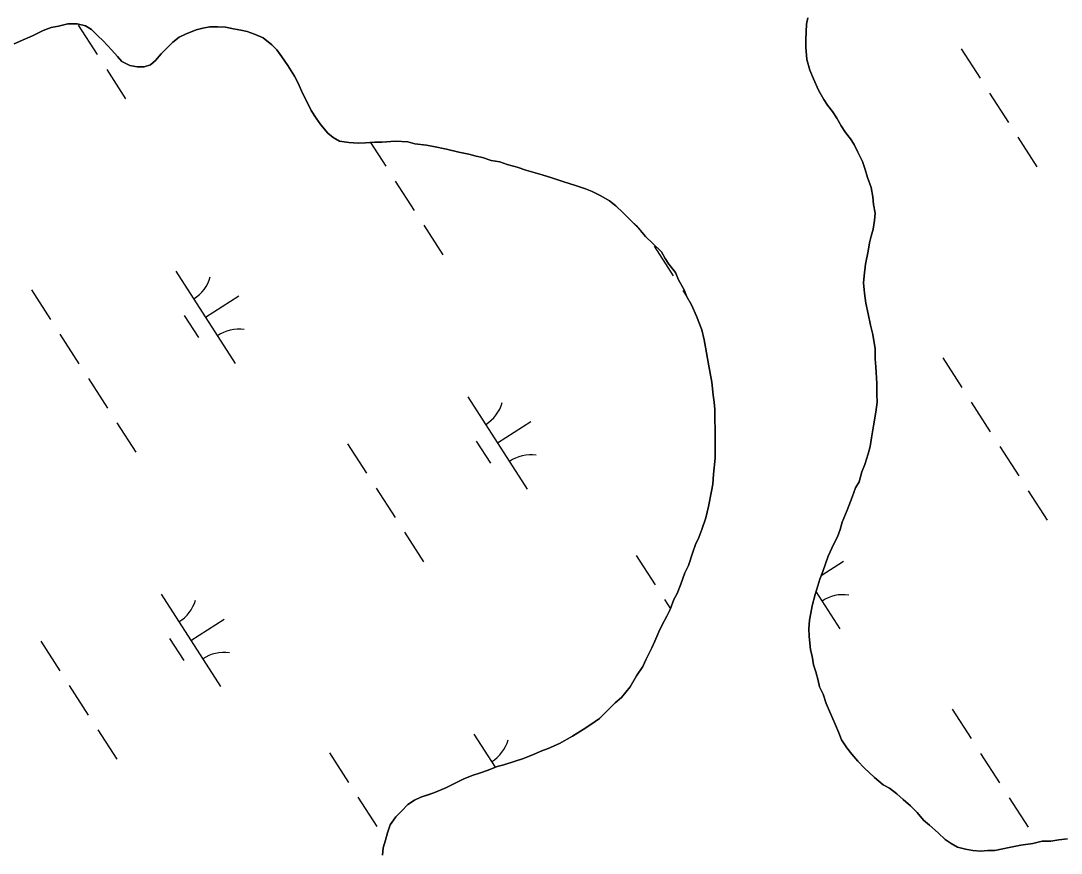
# Model space of a CAD drawing. Extents: x 3937982 to 3958556, y 219448 to 241894.
# Drawn here: x 3944978.9 to 3945453.4, y 230394.7 to 230774.1 of the extents above; entities that cross this region are included whole.
import ezdxf

# ---------------------------------------------------------------- set-up
doc = ezdxf.new("R2010")
doc.units = 0
for name, color, linetype in [('V-GRID-MAJR', 7, 'Continuous'), ('V-TOPO-SHOR', 7, 'Continuous'), ('V-WETL-SWMP', 7, 'Continuous')]:
    doc.layers.add(name, color=color, linetype=linetype)

msp = doc.modelspace()

# ---------------------------------------------------------------- linework, layer by layer
at = {"layer": 'V-GRID-MAJR'}
msp.add_spline([(3944087.88, 230278.368), (3946078.329, 230314.506), (3951399.696, 230411.652), (3955204.154, 230481.575)], degree=3, dxfattribs=at)
at = {"layer": 'V-TOPO-SHOR'}
for points in [[(3945292.589, 230617.558), (3945291.2, 230625.4), (3945290.512, 230628.666), (3945289.484, 230633.239), (3945287.131, 230639.436), (3945284.786, 230644.651), (3945282.453, 230648.554), (3945281.441, 230651.491), (3945278.777, 230656.048), (3945277.436, 230659.308), (3945274.45, 230663.206), (3945272.787, 230665.809), (3945271.12, 230668.737), (3945267.15, 230672.626), (3945263.845, 230675.866), (3945261.527, 230678.461), (3945259.54, 230680.732), (3945257.226, 230683.002), (3945253.589, 230686.565), (3945250.281, 230689.805), (3945247.312, 230692.068), (3945243.361, 230694.319), (3945239.412, 230696.244), (3945236.453, 230697.524), (3945231.853, 230699.113), (3945226.6, 230700.696), (3945221.015, 230702.605), (3945216.745, 230703.871), (3945212.477, 230705.136), (3945209.194, 230706.087), (3945205.254, 230707.356), (3945200.656, 230708.62), (3945197.371, 230709.896), (3945193.437, 230710.51), (3945189.494, 230711.78), (3945186.541, 230712.405), (3945183.258, 230713.353), (3945178.665, 230714.289), (3945173.088, 230715.542), (3945167.181, 230716.792), (3945163.903, 230717.412), (3945158.658, 230718.014), (3945155.375, 230718.964), (3945149.806, 230719.235), (3945143.591, 230718.846), (3945140.318, 230718.811), (3945136.064, 230718.44), (3945132.791, 230718.407), (3945128.532, 230718.692), (3945124.27, 230719.304), (3945121.308, 230720.91), (3945118.996, 230722.852), (3945115.682, 230726.747), (3945113.69, 230729.673), (3945111.361, 230733.249), (3945110.022, 230736.184), (3945107.353, 230741.066), (3945105.342, 230745.629), (3945103.675, 230748.886), (3945100.679, 230753.766), (3945098.018, 230757.668), (3945095.696, 230760.92), (3945093.38, 230763.187), (3945089.419, 230766.421), (3945085.474, 230768.016), (3945082.187, 230769.294), (3945079.234, 230769.919), (3945075.955, 230770.539), (3945072.347, 230771.158), (3945068.742, 230771.449), (3945065.144, 230771.414), (3945061.875, 230770.726), (3945058.936, 230770.04), (3945054.046, 230768.026), (3945051.113, 230766.687), (3945048.191, 230764.367), (3945045.921, 230762.052), (3945043.005, 230759.077), (3945040.416, 230756.103), (3945038.145, 230754.116), (3945035.208, 230753.105), (3945031.936, 230753.072), (3945028.657, 230753.692), (3945025.036, 230755.62), (3945023.047, 230757.893), (3945020.399, 230760.811), (3945016.428, 230765.026), (3945014.114, 230767.295), (3945011.138, 230770.212), (3945008.502, 230771.821), (3945004.564, 230772.763), (3945000.308, 230772.72), (3944996.063, 230771.696), (3944992.796, 230771.008), (3944989.208, 230769.663), (3944984.322, 230767.322), (3944981.061, 230765.978), (3944975.847, 230763.633)], [(3945337.804, 230775.481), (3945337.18, 230772.53), (3945336.924, 230765.653), (3945336.959, 230762.05), (3945337.344, 230756.49), (3945338.701, 230751.593), (3945340.379, 230747.681), (3945342.724, 230742.467), (3945345.056, 230738.234), (3945346.721, 230735.633), (3945349.042, 230732.711), (3945351.037, 230729.784), (3945353.035, 230726.202), (3945355.03, 230723.278), (3945357.351, 230720.353), (3945359.014, 230717.752), (3945360.689, 230714.168), (3945362.696, 230709.933), (3945364.041, 230706.345), (3945365.059, 230702.752), (3945366.743, 230698.187), (3945367.439, 230693.938), (3945367.804, 230690.342), (3945368.498, 230686.42), (3945368.205, 230683.143), (3945367.588, 230679.209), (3945366.64, 230675.926), (3945366.016, 230672.972), (3945365.399, 230669.036), (3945364.152, 230663.132), (3945363.55, 230657.889), (3945363.255, 230654.61), (3945363.628, 230650.031), (3945364.33, 230645.456), (3945365.36, 230640.555), (3945366.397, 230635.328), (3945367.421, 230631.083), (3945368.469, 230624.545), (3945368.516, 230619.962), (3945368.881, 230616.366), (3945369.282, 230608.839), (3945369.333, 230603.928), (3945369.37, 230600.328), (3945368.762, 230595.738), (3945367.842, 230589.51), (3945366.917, 230583.936), (3945366.302, 230579.999), (3945365.352, 230576.716), (3945363.767, 230571.789), (3945362.489, 230568.504), (3945361.225, 230563.906), (3945359.616, 230561.273), (3945358.022, 230557), (3945355.792, 230551.086), (3945353.556, 230545.497), (3945352.607, 230542.214), (3945351.331, 230538.927), (3945349.728, 230535.638), (3945347.166, 230530.045), (3945344.616, 230523.145), (3945343.342, 230519.53), (3945342.39, 230516.575), (3945341.12, 230512.633), (3945339.865, 230507.381), (3945339.242, 230504.103), (3945338.622, 230500.822)], [(3945143.935, 230393.765), (3945144.23, 230397.041), (3945145.174, 230400.652), (3945146.124, 230403.935), (3945147.396, 230407.55), (3945149.978, 230411.177), (3945152.571, 230413.821), (3945155.487, 230416.796), (3945158.414, 230418.791), (3945161.347, 230420.131), (3945164.281, 230421.142), (3945167.218, 230422.154), (3945172.76, 230424.503), (3945177.647, 230426.844), (3945180.903, 230428.513), (3945185.142, 230430.192), (3945188.077, 230431.204), (3945191.993, 230432.554), (3945196.232, 230434.233), (3945199.171, 230434.917), (3945204.394, 230436.607), (3945207.656, 230437.622), (3945211.895, 230439.302), (3945216.458, 230441.313), (3945219.393, 230442.325), (3945224.607, 230444.67), (3945230.467, 230448.002), (3945235.347, 230450.998), (3945238.925, 230453.327), (3945242.826, 230455.985), (3945245.419, 230458.629), (3945249.955, 230463.259), (3945252.878, 230465.58), (3945256.757, 230470.53), (3945259.653, 230475.47), (3945262.557, 230479.756), (3945264.16, 230483.045), (3945266.724, 230488.308), (3945268.004, 230491.268), (3945269.926, 230495.544), (3945271.206, 230498.503), (3945273.454, 230502.782), (3945275.062, 230505.743), (3945276.651, 230510.345), (3945278.261, 230512.979), (3945279.854, 230517.251), (3945281.765, 230522.508), (3945283.369, 230525.797), (3945285.277, 230531.384), (3945286.547, 230535.324), (3945288.151, 230538.613), (3945289.422, 230542.228), (3945291.333, 230547.485), (3945292.591, 230552.736), (3945293.83, 230559.624), (3945294.452, 230562.905), (3945294.733, 230567.49), (3945295.642, 230574.701), (3945295.577, 230581.249), (3945295.503, 230588.449), (3945295.47, 230591.722), (3945295.417, 230596.961), (3945295.057, 230600.232), (3945294.696, 230603.5), (3945293.981, 230609.386), (3945292.589, 230617.558)], [(3945338.622, 230500.822), (3945338.335, 230496.892), (3945338.368, 230493.617), (3945339.084, 230487.405), (3945339.768, 230484.464), (3945340.465, 230480.544), (3945341.479, 230477.28), (3945342.5, 230473.362), (3945343.185, 230470.423), (3945344.856, 230467.167), (3945346.207, 230462.923), (3945348.219, 230458.361), (3945350.232, 230453.47), (3945351.909, 230449.558), (3945353.25, 230446.3), (3945355.579, 230442.722), (3945357.899, 230439.797), (3945360.552, 230436.551), (3945363.527, 230433.635), (3945368.156, 230429.099), (3945372.119, 230425.865), (3945375.08, 230424.257), (3945378.379, 230421.673), (3945381.353, 230419.084), (3945384.657, 230416.172), (3945387.632, 230413.253), (3945390.614, 230409.684), (3945393.256, 230407.419), (3945397.221, 230403.857), (3945400.524, 230400.945), (3945403.162, 230399.007), (3945406.126, 230397.4), (3945409.736, 230396.456), (3945413.015, 230395.833), (3945416.62, 230395.542), (3945419.89, 230395.903), (3945423.163, 230395.935), (3945426.757, 230396.628), (3945429.698, 230397.312), (3945434.925, 230398.346), (3945440.483, 230399.057), (3945444.728, 230400.083), (3945448.657, 230400.122), (3945452.251, 230400.814), (3945456.177, 230401.18)]]:
    msp.add_lwpolyline(points, dxfattribs=at)
at = {"layer": 'V-WETL-SWMP'}
for p, q in [((3944992.797, 230771.008), (3944996.063, 230771.696)), ((3944996.063, 230771.696), (3945000.309, 230772.721)), ((3945000.309, 230772.721), (3945004.564, 230772.764)), ((3945004.564, 230772.764), (3945008.502, 230771.822)), ((3945005.104, 230772.146), (3945013.764, 230758.692)), ((3945008.502, 230771.822), (3945011.138, 230770.211)), ((3945061.876, 230770.725), (3945065.143, 230771.413)), ((3945065.143, 230771.413), (3945068.743, 230771.449)), ((3945068.743, 230771.449), (3945072.347, 230771.158)), ((3945336.923, 230765.652), (3945337.18, 230772.53)), ((3945337.18, 230772.53), (3945337.805, 230775.482)), ((3944981.062, 230765.978), (3944984.322, 230767.321)), ((3944984.322, 230767.321), (3944989.209, 230769.662)), ((3944989.209, 230769.662), (3944992.797, 230771.008)), ((3945011.138, 230770.211), (3945014.114, 230767.295)), ((3945014.114, 230767.295), (3945016.428, 230765.027)), ((3945048.19, 230764.366), (3945051.113, 230766.687)), ((3945051.113, 230766.687), (3945054.046, 230768.027)), ((3945054.046, 230768.027), (3945058.936, 230770.04)), ((3945058.936, 230770.04), (3945061.876, 230770.725)), ((3945072.347, 230771.158), (3945075.955, 230770.54)), ((3945075.955, 230770.54), (3945079.235, 230769.919)), ((3945079.235, 230769.919), (3945082.188, 230769.294)), ((3945082.188, 230769.294), (3945085.474, 230768.017)), ((3945085.474, 230768.017), (3945089.419, 230766.42)), ((3944975.848, 230763.634), (3944981.062, 230765.978)), ((3945016.428, 230765.027), (3945020.399, 230760.811)), ((3945043.006, 230759.076), (3945045.922, 230762.052)), ((3945045.922, 230762.052), (3945048.19, 230764.366)), ((3945089.419, 230766.42), (3945093.38, 230763.187)), ((3945093.38, 230763.187), (3945095.695, 230760.919)), ((3945336.959, 230762.051), (3945336.923, 230765.652)), ((3945337.343, 230756.49), (3945336.959, 230762.051)), ((3945020.399, 230760.811), (3945023.048, 230757.892)), ((3945023.048, 230757.892), (3945025.035, 230755.62)), ((3945040.417, 230756.103), (3945043.006, 230759.076)), ((3945095.695, 230760.919), (3945098.019, 230757.668)), ((3945098.019, 230757.668), (3945100.678, 230753.767)), ((3945407.676, 230761.367), (3945416.336, 230747.913)), ((3945025.035, 230755.62), (3945028.656, 230753.692)), ((3945028.656, 230753.692), (3945031.936, 230753.071)), ((3945031.936, 230753.071), (3945035.209, 230753.104)), ((3945035.209, 230753.104), (3945038.145, 230754.116)), ((3945038.145, 230754.116), (3945040.417, 230756.103)), ((3945100.678, 230753.767), (3945103.674, 230748.886)), ((3945338.702, 230751.593), (3945337.343, 230756.49)), ((3945018.094, 230751.965), (3945026.754, 230738.511)), ((3945103.674, 230748.886), (3945105.343, 230745.63)), ((3945340.378, 230747.681), (3945338.702, 230751.593)), ((3945342.723, 230742.467), (3945340.378, 230747.681)), ((3945105.343, 230745.63), (3945107.354, 230741.067)), ((3945107.354, 230741.067), (3945110.022, 230736.183)), ((3945345.057, 230738.235), (3945342.723, 230742.467)), ((3945346.721, 230735.633), (3945345.057, 230738.235)), ((3945420.666, 230741.187), (3945429.326, 230727.733)), ((3945110.022, 230736.183), (3945111.361, 230733.25)), ((3945349.042, 230732.71), (3945346.721, 230735.633)), ((3945111.361, 230733.25), (3945113.689, 230729.673)), ((3945113.689, 230729.673), (3945115.683, 230726.746)), ((3945351.036, 230729.784), (3945349.042, 230732.71)), ((3945353.036, 230726.203), (3945351.036, 230729.784)), ((3945115.683, 230726.746), (3945118.996, 230722.852)), ((3945355.03, 230723.277), (3945353.036, 230726.203)), ((3945118.996, 230722.852), (3945121.308, 230720.911)), ((3945121.308, 230720.911), (3945124.27, 230719.304)), ((3945124.27, 230719.304), (3945128.532, 230718.692)), ((3945143.59, 230718.845), (3945149.806, 230719.235)), ((3945149.806, 230719.235), (3945155.374, 230718.964)), ((3945357.351, 230720.354), (3945355.03, 230723.277)), ((3945359.014, 230717.751), (3945357.351, 230720.354)), ((3945433.656, 230721.006), (3945442.316, 230707.552)), ((3945128.532, 230718.692), (3945132.791, 230718.408)), ((3945132.791, 230718.408), (3945136.065, 230718.441)), ((3945136.065, 230718.441), (3945140.317, 230718.811)), ((3945138.356, 230718.64), (3945145.331, 230707.804)), ((3945140.317, 230718.811), (3945143.59, 230718.845)), ((3945155.374, 230718.964), (3945158.658, 230718.015)), ((3945158.658, 230718.015), (3945163.902, 230717.413)), ((3945163.902, 230717.413), (3945167.182, 230716.792)), ((3945167.182, 230716.792), (3945173.087, 230715.542)), ((3945173.087, 230715.542), (3945178.665, 230714.289)), ((3945360.688, 230714.167), (3945359.014, 230717.751)), ((3945178.665, 230714.289), (3945183.258, 230713.353)), ((3945183.258, 230713.353), (3945186.542, 230712.404)), ((3945186.542, 230712.404), (3945189.494, 230711.78)), ((3945189.494, 230711.78), (3945193.436, 230710.51)), ((3945193.436, 230710.51), (3945197.37, 230709.895)), ((3945197.37, 230709.895), (3945200.657, 230708.619)), ((3945362.695, 230709.932), (3945360.688, 230714.167)), ((3945364.041, 230706.344), (3945362.695, 230709.932)), ((3945200.657, 230708.619), (3945205.253, 230707.356)), ((3945205.253, 230707.356), (3945209.194, 230706.086)), ((3945209.194, 230706.086), (3945212.478, 230705.137)), ((3945212.478, 230705.137), (3945216.746, 230703.871)), ((3945365.059, 230702.753), (3945364.041, 230706.344)), ((3945149.661, 230701.077), (3945158.321, 230687.623)), ((3945216.746, 230703.871), (3945221.015, 230702.605)), ((3945221.015, 230702.605), (3945226.6, 230700.697)), ((3945226.6, 230700.697), (3945231.854, 230699.113)), ((3945366.742, 230698.187), (3945365.059, 230702.753)), ((3945231.854, 230699.113), (3945236.453, 230697.523)), ((3945236.453, 230697.523), (3945239.413, 230696.244)), ((3945239.413, 230696.244), (3945243.361, 230694.319)), ((3945367.44, 230693.938), (3945366.742, 230698.187)), ((3945243.361, 230694.319), (3945247.312, 230692.068)), ((3945247.312, 230692.068), (3945250.281, 230689.806)), ((3945367.804, 230690.341), (3945367.44, 230693.938)), ((3945250.281, 230689.806), (3945253.588, 230686.566)), ((3945253.588, 230686.566), (3945257.225, 230683.001)), ((3945368.498, 230686.419), (3945367.804, 230690.341)), ((3945368.204, 230683.143), (3945368.498, 230686.419)), ((3945257.225, 230683.001), (3945259.54, 230680.733)), ((3945367.589, 230679.208), (3945368.204, 230683.143)), ((3945162.651, 230680.896), (3945171.311, 230667.442)), ((3945259.54, 230680.733), (3945261.527, 230678.462)), ((3945261.527, 230678.462), (3945263.845, 230675.866)), ((3945366.64, 230675.925), (3945367.589, 230679.208)), ((3945263.845, 230675.866), (3945267.151, 230672.626)), ((3945267.151, 230672.626), (3945271.119, 230668.738)), ((3945365.4, 230669.037), (3945366.015, 230672.972)), ((3945366.015, 230672.972), (3945366.64, 230675.925)), ((3945267.809, 230671.338), (3945276.469, 230657.884)), ((3945271.119, 230668.738), (3945272.786, 230665.808)), ((3945364.151, 230663.132), (3945365.4, 230669.037)), ((3945272.786, 230665.808), (3945274.449, 230663.206)), ((3945274.449, 230663.206), (3945277.435, 230659.308)), ((3945363.549, 230657.888), (3945364.151, 230663.132)), ((3945049.679, 230660.004), (3945076.741, 230617.961)), ((3945277.435, 230659.308), (3945278.777, 230656.047)), ((3945363.255, 230654.611), (3945363.549, 230657.888)), ((3945278.777, 230656.047), (3945281.442, 230651.491)), ((3945363.628, 230650.031), (3945363.255, 230654.611)), ((3944983.814, 230651.409), (3944992.474, 230637.955)), ((3945063.21, 230638.982), (3945078.345, 230648.725)), ((3945280.799, 230651.157), (3945282.431, 230648.621)), ((3945281.442, 230651.491), (3945282.454, 230648.555)), ((3945282.454, 230648.555), (3945284.785, 230644.65)), ((3945364.33, 230645.455), (3945363.628, 230650.031)), ((3945284.785, 230644.65), (3945287.13, 230639.436)), ((3945365.361, 230640.555), (3945364.33, 230645.455)), ((3945053.475, 230639.852), (3945059.97, 230629.761)), ((3945287.13, 230639.436), (3945289.484, 230633.239)), ((3945366.396, 230635.328), (3945365.361, 230640.555)), ((3945367.421, 230631.082), (3945366.396, 230635.328)), ((3944996.804, 230631.228), (3945005.463, 230617.774)), ((3945289.484, 230633.239), (3945290.513, 230628.667)), ((3945368.47, 230624.545), (3945367.421, 230631.082)), ((3945290.513, 230628.667), (3945291.2, 230625.4)), ((3945291.2, 230625.4), (3945292.589, 230617.557)), ((3945368.516, 230619.962), (3945368.47, 230624.545)), ((3945368.88, 230616.365), (3945368.516, 230619.962)), ((3945399.376, 230620.45), (3945408.036, 230606.996)), ((3945292.589, 230617.557), (3945293.981, 230609.387)), ((3945369.283, 230608.839), (3945368.88, 230616.365)), ((3945009.793, 230611.048), (3945018.453, 230597.594)), ((3945293.981, 230609.387), (3945294.696, 230603.501)), ((3945369.333, 230603.929), (3945369.283, 230608.839)), ((3945182.808, 230602.705), (3945209.87, 230560.662)), ((3945294.696, 230603.501), (3945295.056, 230600.231)), ((3945369.37, 230600.328), (3945369.333, 230603.929)), ((3945295.056, 230600.231), (3945295.417, 230596.961)), ((3945295.417, 230596.961), (3945295.47, 230591.723)), ((3945367.842, 230589.51), (3945368.761, 230595.739)), ((3945368.761, 230595.739), (3945369.37, 230600.328)), ((3945412.366, 230600.269), (3945421.026, 230586.815)), ((3945196.339, 230581.684), (3945211.475, 230591.426)), ((3945295.47, 230591.723), (3945295.503, 230588.45)), ((3945022.783, 230590.867), (3945031.443, 230577.413)), ((3945295.503, 230588.45), (3945295.576, 230581.248)), ((3945366.917, 230583.935), (3945367.842, 230589.51)), ((3945186.604, 230582.553), (3945193.099, 230572.463)), ((3945366.302, 230580), (3945366.917, 230583.935)), ((3945127.942, 230581.308), (3945136.602, 230567.854)), ((3945295.576, 230581.248), (3945295.642, 230574.702)), ((3945365.353, 230576.717), (3945366.302, 230580)), ((3945425.356, 230580.088), (3945434.016, 230566.634)), ((3945295.642, 230574.702), (3945294.733, 230567.49)), ((3945363.766, 230571.79), (3945365.353, 230576.717)), ((3945294.733, 230567.49), (3945294.452, 230562.904)), ((3945361.226, 230563.907), (3945362.489, 230568.503)), ((3945362.489, 230568.503), (3945363.766, 230571.79)), ((3945294.452, 230562.904), (3945293.83, 230559.624)), ((3945359.616, 230561.272), (3945361.226, 230563.907)), ((3945140.932, 230561.128), (3945149.592, 230547.674)), ((3945293.83, 230559.624), (3945292.591, 230552.736)), ((3945358.023, 230557), (3945359.616, 230561.272)), ((3945438.346, 230559.908), (3945447.006, 230546.454)), ((3945355.791, 230551.085), (3945358.023, 230557)), ((3945292.591, 230552.736), (3945291.334, 230547.486)), ((3945353.556, 230545.497), (3945355.791, 230551.085)), ((3945291.334, 230547.486), (3945289.423, 230542.228)), ((3945352.607, 230542.213), (3945353.556, 230545.497)), ((3945153.922, 230540.947), (3945162.582, 230527.493)), ((3945289.423, 230542.228), (3945288.15, 230538.614)), ((3945349.727, 230535.637), (3945351.331, 230538.927)), ((3945351.331, 230538.927), (3945352.607, 230542.213)), ((3945286.547, 230535.324), (3945285.277, 230531.383)), ((3945288.15, 230538.614), (3945286.547, 230535.324)), ((3945347.165, 230530.045), (3945349.727, 230535.637)), ((3945259.509, 230530.42), (3945268.169, 230516.966)), ((3945285.277, 230531.383), (3945283.369, 230525.798)), ((3945344.616, 230523.145), (3945347.165, 230530.045)), ((3945283.369, 230525.798), (3945281.766, 230522.508)), ((3945343.944, 230521.237), (3945354.04, 230527.736)), ((3945281.766, 230522.508), (3945279.855, 230517.251)), ((3945343.343, 230519.531), (3945344.616, 230523.145)), ((3945279.855, 230517.251), (3945278.261, 230512.979)), ((3945341.121, 230512.633), (3945342.39, 230516.574)), ((3945342.39, 230516.574), (3945343.343, 230519.531)), ((3945042.941, 230512.676), (3945070.003, 230470.633)), ((3945276.651, 230510.344), (3945275.061, 230505.744)), ((3945278.261, 230512.979), (3945276.651, 230510.344)), ((3945339.864, 230507.382), (3945341.121, 230512.633)), ((3945341.533, 230513.911), (3945352.436, 230496.972)), ((3945272.499, 230510.24), (3945275.177, 230506.079)), ((3945275.061, 230505.744), (3945273.454, 230502.782)), ((3945339.243, 230504.102), (3945339.864, 230507.382)), ((3945056.472, 230491.654), (3945071.607, 230501.397)), ((3945273.454, 230502.782), (3945271.205, 230498.503)), ((3945338.334, 230496.891), (3945338.621, 230500.822)), ((3945338.621, 230500.822), (3945339.243, 230504.102)), ((3945271.205, 230498.503), (3945269.926, 230495.544)), ((3945338.367, 230493.617), (3945338.334, 230496.891)), ((3945046.737, 230492.523), (3945053.232, 230482.433)), ((3945269.926, 230495.544), (3945268.005, 230491.268)), ((3945339.085, 230487.405), (3945338.367, 230493.617)), ((3944988.075, 230491.279), (3944996.734, 230477.825)), ((3945266.725, 230488.309), (3945264.16, 230483.045)), ((3945268.005, 230491.268), (3945266.725, 230488.309)), ((3945339.769, 230484.465), (3945339.085, 230487.405)), ((3945264.16, 230483.045), (3945262.556, 230479.755)), ((3945340.464, 230480.544), (3945339.769, 230484.465)), ((3945262.556, 230479.755), (3945259.653, 230475.47)), ((3945341.479, 230477.28), (3945340.464, 230480.544)), ((3945342.5, 230473.362), (3945341.479, 230477.28)), ((3945259.653, 230475.47), (3945256.757, 230470.53)), ((3945343.185, 230470.423), (3945342.5, 230473.362)), ((3945001.064, 230471.098), (3945009.724, 230457.644)), ((3945256.757, 230470.53), (3945252.878, 230465.58)), ((3945344.855, 230467.166), (3945343.185, 230470.423)), ((3945249.955, 230463.259), (3945245.419, 230458.629)), ((3945252.878, 230465.58), (3945249.955, 230463.259)), ((3945346.207, 230462.923), (3945344.855, 230467.166)), ((3945348.218, 230458.361), (3945346.207, 230462.923)), ((3945245.419, 230458.629), (3945242.827, 230455.984)), ((3945350.231, 230453.47), (3945348.218, 230458.361)), ((3945403.637, 230460.32), (3945412.297, 230446.866)), ((3945242.827, 230455.984), (3945238.925, 230453.326)), ((3945351.908, 230449.559), (3945350.231, 230453.47)), ((3945014.054, 230450.917), (3945022.714, 230437.463)), ((3945185.506, 230448.986), (3945195.252, 230433.845)), ((3945235.348, 230450.998), (3945230.467, 230448.002)), ((3945238.925, 230453.326), (3945235.348, 230450.998)), ((3945353.25, 230446.299), (3945351.908, 230449.559)), ((3945224.608, 230444.669), (3945219.394, 230442.325)), ((3945230.467, 230448.002), (3945224.608, 230444.669)), ((3945355.578, 230442.721), (3945353.25, 230446.299)), ((3945119.641, 230440.391), (3945128.301, 230426.937)), ((3945211.895, 230439.302), (3945207.656, 230437.623)), ((3945216.458, 230441.313), (3945211.895, 230439.302)), ((3945219.394, 230442.325), (3945216.458, 230441.313)), ((3945357.9, 230439.798), (3945355.578, 230442.721)), ((3945360.551, 230436.551), (3945357.9, 230439.798)), ((3945416.627, 230440.139), (3945425.287, 230426.685)), ((3945199.172, 230434.918), (3945196.232, 230434.233)), ((3945204.393, 230436.607), (3945199.172, 230434.918)), ((3945207.656, 230437.623), (3945204.393, 230436.607)), ((3945363.527, 230433.635), (3945360.551, 230436.551)), ((3945185.142, 230430.192), (3945180.903, 230428.513)), ((3945188.078, 230431.204), (3945185.142, 230430.192)), ((3945191.993, 230432.553), (3945188.078, 230431.204)), ((3945196.232, 230434.233), (3945191.993, 230432.553)), ((3945368.156, 230429.099), (3945363.527, 230433.635)), ((3945177.647, 230426.843), (3945172.76, 230424.502)), ((3945180.903, 230428.513), (3945177.647, 230426.843)), ((3945372.118, 230425.865), (3945368.156, 230429.099)), ((3945375.08, 230424.258), (3945372.118, 230425.865)), ((3945132.631, 230420.21), (3945141.291, 230406.756)), ((3945167.218, 230422.154), (3945161.346, 230420.13)), ((3945172.76, 230424.502), (3945167.218, 230422.154)), ((3945378.38, 230421.672), (3945375.08, 230424.258)), ((3945381.353, 230419.084), (3945378.38, 230421.672)), ((3945155.487, 230416.797), (3945152.57, 230413.821)), ((3945158.413, 230418.791), (3945155.487, 230416.797)), ((3945161.346, 230420.13), (3945158.413, 230418.791)), ((3945384.656, 230416.171), (3945381.353, 230419.084)), ((3945387.632, 230413.254), (3945384.656, 230416.171)), ((3945429.617, 230419.958), (3945438.277, 230406.504)), ((3945149.978, 230411.176), (3945147.396, 230407.549)), ((3945152.57, 230413.821), (3945149.978, 230411.176)), ((3945390.615, 230409.683), (3945387.632, 230413.254)), ((3945147.396, 230407.549), (3945146.123, 230403.935)), ((3945393.257, 230407.418), (3945390.615, 230409.683)), ((3945397.221, 230403.857), (3945393.257, 230407.418)), ((3945146.123, 230403.935), (3945145.174, 230400.651)), ((3945400.524, 230400.945), (3945397.221, 230403.857)), ((3945144.229, 230397.041), (3945143.934, 230393.764)), ((3945145.174, 230400.651), (3945144.229, 230397.041)), ((3945403.163, 230399.007), (3945400.524, 230400.945)), ((3945406.126, 230397.4), (3945403.163, 230399.007)), ((3945409.736, 230396.455), (3945406.126, 230397.4)), ((3945413.016, 230395.833), (3945409.736, 230396.455)), ((3945426.758, 230396.627), (3945423.164, 230395.936)), ((3945429.698, 230397.311), (3945426.758, 230396.627)), ((3945434.925, 230398.346), (3945429.698, 230397.311)), ((3945440.483, 230399.057), (3945434.925, 230398.346)), ((3945444.729, 230400.083), (3945440.483, 230399.057)), ((3945448.657, 230400.122), (3945444.729, 230400.083)), ((3945452.251, 230400.813), (3945448.657, 230400.122)), ((3945456.176, 230401.181), (3945452.251, 230400.813)), ((3945416.62, 230395.542), (3945413.016, 230395.833)), ((3945419.891, 230395.903), (3945416.62, 230395.542)), ((3945423.164, 230395.936), (3945419.891, 230395.903))]:
    msp.add_line(p, q, dxfattribs=at)
for centre, start, end in [((3945048.459, 230662.337), 301.99668, 343.54034), ((3945078.359, 230615.885), 81.99668, 123.54034), ((3945181.589, 230605.038), 301.99668, 343.54034), ((3945211.489, 230558.586), 81.99668, 123.54034), ((3945354.055, 230494.896), 81.99668, 123.54034), ((3945041.721, 230515.009), 301.99668, 343.54034), ((3945071.621, 230468.557), 81.99668, 123.54034), ((3945184.287, 230451.319), 301.99668, 343.54034)]:
    msp.add_arc(centre, 17.623, start, end, dxfattribs=at)

doc.saveas('drawing.dxf')
